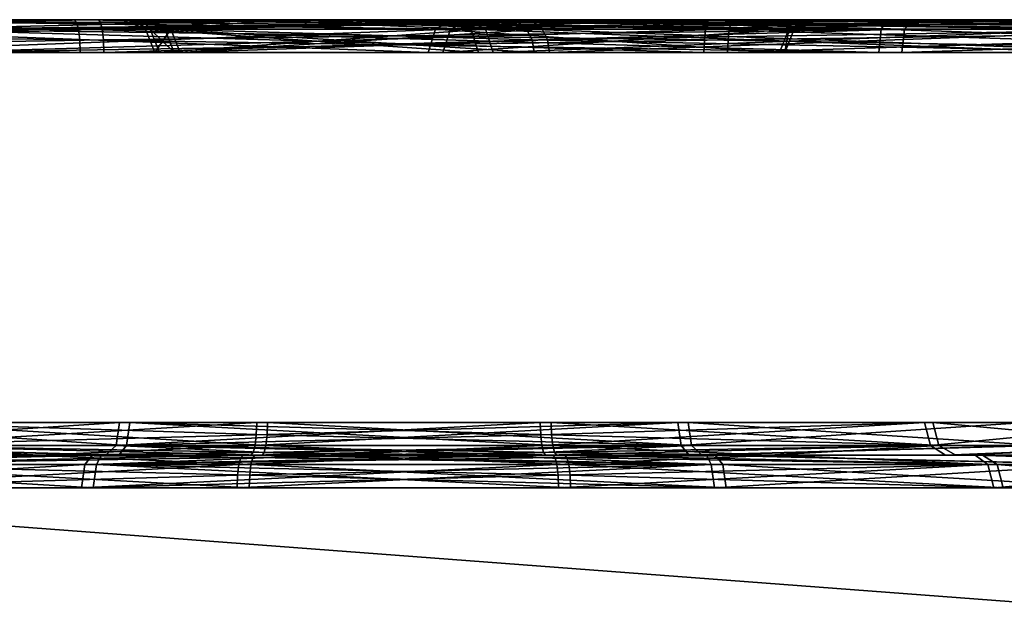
# Model space of a CAD drawing. Header units: millimetres. Extents: x -150 to 150, y -85 to 1149.
# Tile 267 of 656: x -82.092 to -81.187, y 1008.85 to 1009.4. Entities that reach past the tile are written whole.
import ezdxf

# ---------------------------------------------------------------- set-up
doc = ezdxf.new("R2010")
doc.units = ezdxf.units.MM
doc.header["$LTSCALE"] = 21.359881
for name, color, linetype in [('3273', 7, 'CONTINUOUS'), ('3274', 7, 'CONTINUOUS'), ('3275', 7, 'CONTINUOUS'), ('3276', 7, 'CONTINUOUS'), ('3314', 7, 'CONTINUOUS'), ('3315', 7, 'CONTINUOUS'), ('3316', 7, 'CONTINUOUS'), ('3317', 7, 'CONTINUOUS'), ('7890', 7, 'CONTINUOUS'), ('7891', 7, 'CONTINUOUS'), ('7892', 7, 'CONTINUOUS'), ('7893', 7, 'CONTINUOUS'), ('7894', 7, 'CONTINUOUS'), ('7895', 7, 'CONTINUOUS'), ('7896', 7, 'CONTINUOUS'), ('7897', 7, 'CONTINUOUS'), ('7906', 7, 'CONTINUOUS'), ('7907', 7, 'CONTINUOUS'), ('7908', 7, 'CONTINUOUS'), ('7909', 7, 'CONTINUOUS'), ('7931', 7, 'CONTINUOUS'), ('7932', 7, 'CONTINUOUS'), ('7933', 7, 'CONTINUOUS'), ('7934', 7, 'CONTINUOUS'), ('7935', 7, 'CONTINUOUS'), ('7936', 7, 'CONTINUOUS'), ('7937', 7, 'CONTINUOUS'), ('7938', 7, 'CONTINUOUS'), ('7947', 7, 'CONTINUOUS'), ('7948', 7, 'CONTINUOUS'), ('7949', 7, 'CONTINUOUS'), ('7950', 7, 'CONTINUOUS'), ('8769', 7, 'CONTINUOUS'), ('8770', 7, 'CONTINUOUS'), ('9023', 7, 'CONTINUOUS'), ('9025', 7, 'CONTINUOUS')]:
    doc.layers.add(name, color=color, linetype=linetype)

msp = doc.modelspace()

# ---------------------------------------------------------------- linework, layer by layer
at = {"layer": '3273', "linetype": 'CONTINUOUS'}
for points in [[(-81.97212, 1009.39121, 203.90491), (-81.664, 1009.39121, 203.23405), (-81.96352, 1009.37, 203.9067), (-81.97212, 1009.39121, 203.90491)], [(-81.95864, 1009.39121, 204.64301), (-81.97212, 1009.39121, 203.90491), (-81.95011, 1009.37, 204.6409), (-81.95864, 1009.39121, 204.64301)], [(-81.95011, 1009.37, 204.6409), (-81.97212, 1009.39121, 203.90491), (-81.96352, 1009.37, 203.9067), (-81.95011, 1009.37, 204.6409)], [(-81.96352, 1009.37, 203.9067), (-81.664, 1009.39121, 203.23405), (-81.65703, 1009.37, 203.2394), (-81.96352, 1009.37, 203.9067)], [(-81.62625, 1009.39121, 205.30218), (-81.95864, 1009.39121, 204.64301), (-81.62124, 1009.38148, 205.29803), (-81.62625, 1009.39121, 205.30218)], [(-81.62124, 1009.38148, 205.29803), (-81.95864, 1009.39121, 204.64301), (-81.61948, 1009.37, 205.29658), (-81.62124, 1009.38148, 205.29803)], [(-81.61948, 1009.37, 205.29658), (-81.95864, 1009.39121, 204.64301), (-81.95011, 1009.37, 204.6409), (-81.61948, 1009.37, 205.29658)], [(-81.664, 1009.39121, 203.23405), (-81.09533, 1009.39121, 202.76331), (-81.65703, 1009.37, 203.2394), (-81.664, 1009.39121, 203.23405)], [(-81.65703, 1009.37, 203.2394), (-81.09533, 1009.39121, 202.76331), (-81.09137, 1009.37, 202.77116), (-81.65703, 1009.37, 203.2394)]]:
    msp.add_3dface(points, dxfattribs=at)
at = {"layer": '3274', "linetype": 'CONTINUOUS'}
for points in [[(-81.68115, 1009.4, 203.22155), (-81.97212, 1009.39121, 203.90491), (-81.99267, 1009.4, 203.89954), (-81.68115, 1009.4, 203.22155)], [(-81.99267, 1009.4, 203.89954), (-81.97212, 1009.39121, 203.90491), (-81.97999, 1009.4, 204.64504), (-81.99267, 1009.4, 203.89954)], [(-81.97212, 1009.39121, 203.90491), (-81.95864, 1009.39121, 204.64301), (-81.97999, 1009.4, 204.64504), (-81.97212, 1009.39121, 203.90491)], [(-81.97999, 1009.4, 204.64504), (-81.95864, 1009.39121, 204.64301), (-81.84932, 1009.4, 204.99929), (-81.97999, 1009.4, 204.64504)], [(-81.664, 1009.39121, 203.23405), (-81.97212, 1009.39121, 203.90491), (-81.68115, 1009.4, 203.22155), (-81.664, 1009.39121, 203.23405)], [(-81.95864, 1009.39121, 204.64301), (-81.62625, 1009.39121, 205.30218), (-81.84932, 1009.4, 204.99929), (-81.95864, 1009.39121, 204.64301)], [(-81.84932, 1009.4, 204.99929), (-81.62625, 1009.39121, 205.30218), (-81.63375, 1009.39772, 205.30838), (-81.84932, 1009.4, 204.99929)], [(-81.64259, 1009.4, 205.3157), (-81.84932, 1009.4, 204.99929), (-81.63375, 1009.39772, 205.30838), (-81.64259, 1009.4, 205.3157)], [(-81.1062, 1009.4, 202.74504), (-81.664, 1009.39121, 203.23405), (-81.68115, 1009.4, 203.22155), (-81.1062, 1009.4, 202.74504)], [(-81.09533, 1009.39121, 202.76331), (-81.664, 1009.39121, 203.23405), (-81.1062, 1009.4, 202.74504), (-81.09533, 1009.39121, 202.76331)]]:
    msp.add_3dface(points, dxfattribs=at)
at = {"layer": '3275', "linetype": 'CONTINUOUS'}
for points in [[(-81.62625, 1009.39121, 205.30218), (-81.62124, 1009.38148, 205.29803), (-81.03711, 1009.37, 205.74386), (-81.62625, 1009.39121, 205.30218)], [(-81.04078, 1009.39121, 205.75185), (-81.62625, 1009.39121, 205.30218), (-81.03711, 1009.37, 205.74386), (-81.04078, 1009.39121, 205.75185)], [(-81.62124, 1009.38148, 205.29803), (-81.61948, 1009.37, 205.29658), (-81.03711, 1009.37, 205.74386), (-81.62124, 1009.38148, 205.29803)]]:
    msp.add_3dface(points, dxfattribs=at)
at = {"layer": '3276', "linetype": 'CONTINUOUS'}
for points in [[(-81.64259, 1009.4, 205.3157), (-81.63375, 1009.39772, 205.30838), (-81.04078, 1009.39121, 205.75185), (-81.64259, 1009.4, 205.3157)], [(-81.64259, 1009.4, 205.3157), (-81.04078, 1009.39121, 205.75185), (-81.04962, 1009.4, 205.77113), (-81.64259, 1009.4, 205.3157)], [(-81.63375, 1009.39772, 205.30838), (-81.62625, 1009.39121, 205.30218), (-81.04078, 1009.39121, 205.75185), (-81.63375, 1009.39772, 205.30838)]]:
    msp.add_3dface(points, dxfattribs=at)
at = {"layer": '3314', "linetype": 'CONTINUOUS'}
for points in [[(-81.97651, 1009.39121, 396.07337), (-81.95317, 1009.39121, 395.33551), (-81.96788, 1009.37, 396.07168), (-81.97651, 1009.39121, 396.07337)], [(-81.67739, 1009.39121, 396.74828), (-81.97651, 1009.39121, 396.07337), (-81.67035, 1009.37, 396.74302), (-81.67739, 1009.39121, 396.74828)], [(-81.67035, 1009.37, 396.74302), (-81.97651, 1009.39121, 396.07337), (-81.96788, 1009.37, 396.07168), (-81.67035, 1009.37, 396.74302)], [(-81.96788, 1009.37, 396.07168), (-81.95317, 1009.39121, 395.33551), (-81.94467, 1009.37, 395.33773), (-81.96788, 1009.37, 396.07168)], [(-81.95317, 1009.39121, 395.33551), (-81.612, 1009.39121, 394.68084), (-81.94467, 1009.37, 395.33773), (-81.95317, 1009.39121, 395.33551)], [(-81.612, 1009.39121, 394.68084), (-81.60705, 1009.38148, 394.68505), (-81.94467, 1009.37, 395.33773), (-81.612, 1009.39121, 394.68084)], [(-81.11505, 1009.39121, 397.22657), (-81.67739, 1009.39121, 396.74828), (-81.11099, 1009.37, 397.21878), (-81.11505, 1009.39121, 397.22657)], [(-81.11099, 1009.37, 397.21878), (-81.67739, 1009.39121, 396.74828), (-81.67035, 1009.37, 396.74302), (-81.11099, 1009.37, 397.21878)], [(-81.60705, 1009.38148, 394.68505), (-81.60531, 1009.37, 394.68653), (-81.94467, 1009.37, 395.33773), (-81.60705, 1009.38148, 394.68505)]]:
    msp.add_3dface(points, dxfattribs=at)
at = {"layer": '3315', "linetype": 'CONTINUOUS'}
for points in [[(-81.9737, 1009.4, 395.33015), (-81.97651, 1009.39121, 396.07337), (-81.99747, 1009.4, 396.07672), (-81.9737, 1009.4, 395.33015)], [(-81.99747, 1009.4, 396.07672), (-81.97651, 1009.39121, 396.07337), (-81.88407, 1009.4, 396.43694), (-81.99747, 1009.4, 396.07672)], [(-81.95317, 1009.39121, 395.33551), (-81.97651, 1009.39121, 396.07337), (-81.9737, 1009.4, 395.33015), (-81.95317, 1009.39121, 395.33551)], [(-81.97651, 1009.39121, 396.07337), (-81.67739, 1009.39121, 396.74828), (-81.88407, 1009.4, 396.43694), (-81.97651, 1009.39121, 396.07337)], [(-81.62816, 1009.4, 394.6671), (-81.95317, 1009.39121, 395.33551), (-81.9737, 1009.4, 395.33015), (-81.62816, 1009.4, 394.6671)], [(-81.95317, 1009.39121, 395.33551), (-81.62816, 1009.4, 394.6671), (-81.61942, 1009.39772, 394.67454), (-81.95317, 1009.39121, 395.33551)], [(-81.612, 1009.39121, 394.68084), (-81.95317, 1009.39121, 395.33551), (-81.61942, 1009.39772, 394.67454), (-81.612, 1009.39121, 394.68084)], [(-81.88407, 1009.4, 396.43694), (-81.67739, 1009.39121, 396.74828), (-81.6935, 1009.4, 396.76216), (-81.88407, 1009.4, 396.43694)], [(-81.67739, 1009.39121, 396.74828), (-81.11505, 1009.39121, 397.22657), (-81.6935, 1009.4, 396.76216), (-81.67739, 1009.39121, 396.74828)], [(-81.6935, 1009.4, 396.76216), (-81.11505, 1009.39121, 397.22657), (-81.12439, 1009.4, 397.24563), (-81.6935, 1009.4, 396.76216)]]:
    msp.add_3dface(points, dxfattribs=at)
at = {"layer": '3316', "linetype": 'CONTINUOUS'}
for points in [[(-81.60705, 1009.38148, 394.68505), (-81.612, 1009.39121, 394.68084), (-81.02057, 1009.39121, 394.23904), (-81.60705, 1009.38148, 394.68505)], [(-81.60531, 1009.37, 394.68653), (-81.60705, 1009.38148, 394.68505), (-81.02057, 1009.39121, 394.23904), (-81.60531, 1009.37, 394.68653)], [(-81.60531, 1009.37, 394.68653), (-81.02057, 1009.39121, 394.23904), (-81.01701, 1009.37, 394.24707), (-81.60531, 1009.37, 394.68653)]]:
    msp.add_3dface(points, dxfattribs=at)
at = {"layer": '3317', "linetype": 'CONTINUOUS'}
for points in [[(-81.61942, 1009.39772, 394.67454), (-81.62816, 1009.4, 394.6671), (-81.35245, 1009.4, 394.40856), (-81.61942, 1009.39772, 394.67454)], [(-81.612, 1009.39121, 394.68084), (-81.61942, 1009.39772, 394.67454), (-81.35245, 1009.4, 394.40856), (-81.612, 1009.39121, 394.68084)], [(-81.02057, 1009.39121, 394.23904), (-81.612, 1009.39121, 394.68084), (-81.35245, 1009.4, 394.40856), (-81.02057, 1009.39121, 394.23904)], [(-81.02627, 1009.4, 394.21836), (-81.02057, 1009.39121, 394.23904), (-81.35245, 1009.4, 394.40856), (-81.02627, 1009.4, 394.21836)]]:
    msp.add_3dface(points, dxfattribs=at)
at = {"layer": '7890', "linetype": 'CONTINUOUS'}
for points in [[(-82.02442, 1008.97, 284.78654), (-82.37982, 1008.99121, 285.04219), (-82.38652, 1008.97, 285.03649), (-82.02442, 1008.97, 284.78654)], [(-82.02147, 1008.99121, 284.79481), (-82.37982, 1008.99121, 285.04219), (-82.02442, 1008.97, 284.78654), (-82.02147, 1008.99121, 284.79481)], [(-81.89065, 1008.99121, 286.41464), (-81.89182, 1008.98148, 286.42104), (-82.28975, 1008.97, 286.23467), (-81.89065, 1008.99121, 286.41464)], [(-82.28406, 1008.99121, 286.22798), (-81.89065, 1008.99121, 286.41464), (-82.28975, 1008.97, 286.23467), (-82.28406, 1008.99121, 286.22798)], [(-81.58585, 1008.97, 284.75112), (-82.02147, 1008.99121, 284.79481), (-82.02442, 1008.97, 284.78654), (-81.58585, 1008.97, 284.75112)], [(-81.58744, 1008.99121, 284.75976), (-82.02147, 1008.99121, 284.79481), (-81.58626, 1008.98148, 284.75337), (-81.58744, 1008.99121, 284.75976)], [(-81.58626, 1008.98148, 284.75337), (-82.02147, 1008.99121, 284.79481), (-81.58585, 1008.97, 284.75112), (-81.58626, 1008.98148, 284.75337)], [(-81.89182, 1008.98148, 286.42104), (-81.89223, 1008.97, 286.42328), (-82.28975, 1008.97, 286.23467), (-81.89182, 1008.98148, 286.42104)]]:
    msp.add_3dface(points, dxfattribs=at)
at = {"layer": '7891', "linetype": 'CONTINUOUS'}
for points in [[(-82.37982, 1008.99121, 285.04219), (-82.02147, 1008.99121, 284.79481), (-82.01692, 1009, 284.81572), (-82.37982, 1008.99121, 285.04219)], [(-82.36479, 1009, 285.05726), (-82.37982, 1008.99121, 285.04219), (-82.01692, 1009, 284.81572), (-82.36479, 1009, 285.05726)], [(-81.88683, 1009, 286.39377), (-82.28406, 1008.99121, 286.22798), (-82.27057, 1009, 286.2116), (-81.88683, 1009, 286.39377)], [(-82.28406, 1008.99121, 286.22798), (-81.88683, 1009, 286.39377), (-81.8889, 1008.99772, 286.40507), (-82.28406, 1008.99121, 286.22798)], [(-81.89065, 1008.99121, 286.41464), (-82.28406, 1008.99121, 286.22798), (-81.8889, 1008.99772, 286.40507), (-81.89065, 1008.99121, 286.41464)], [(-82.02147, 1008.99121, 284.79481), (-81.58744, 1008.99121, 284.75976), (-81.80642, 1009, 284.76997), (-82.02147, 1008.99121, 284.79481)], [(-82.01692, 1009, 284.81572), (-82.02147, 1008.99121, 284.79481), (-81.80642, 1009, 284.76997), (-82.01692, 1009, 284.81572)], [(-81.80642, 1009, 284.76997), (-81.58744, 1008.99121, 284.75976), (-81.58919, 1008.99772, 284.76934), (-81.80642, 1009, 284.76997)], [(-81.59126, 1009, 284.78063), (-81.80642, 1009, 284.76997), (-81.58919, 1008.99772, 284.76934), (-81.59126, 1009, 284.78063)]]:
    msp.add_3dface(points, dxfattribs=at)
at = {"layer": '7892', "linetype": 'CONTINUOUS'}
for points in [[(-81.89223, 1008.97, 286.42328), (-81.89182, 1008.98148, 286.42104), (-81.45662, 1008.99121, 286.37959), (-81.89223, 1008.97, 286.42328)], [(-81.89223, 1008.97, 286.42328), (-81.45662, 1008.99121, 286.37959), (-81.45367, 1008.97, 286.38786), (-81.89223, 1008.97, 286.42328)], [(-81.89182, 1008.98148, 286.42104), (-81.89065, 1008.99121, 286.41464), (-81.45662, 1008.99121, 286.37959), (-81.89182, 1008.98148, 286.42104)], [(-81.58744, 1008.99121, 284.75976), (-81.58626, 1008.98148, 284.75337), (-81.18834, 1008.97, 284.93973), (-81.58744, 1008.99121, 284.75976)], [(-81.19403, 1008.99121, 284.94642), (-81.58744, 1008.99121, 284.75976), (-81.18834, 1008.97, 284.93973), (-81.19403, 1008.99121, 284.94642)], [(-81.45662, 1008.99121, 286.37959), (-81.09826, 1008.99121, 286.13222), (-81.45367, 1008.97, 286.38786), (-81.45662, 1008.99121, 286.37959)], [(-81.45367, 1008.97, 286.38786), (-81.09826, 1008.99121, 286.13222), (-81.09157, 1008.97, 286.13791), (-81.45367, 1008.97, 286.38786)], [(-80.94666, 1008.99121, 285.30478), (-81.19403, 1008.99121, 284.94642), (-80.93838, 1008.97, 285.30183), (-80.94666, 1008.99121, 285.30478)], [(-80.93838, 1008.97, 285.30183), (-81.19403, 1008.99121, 284.94642), (-81.18834, 1008.97, 284.93973), (-80.93838, 1008.97, 285.30183)], [(-81.58626, 1008.98148, 284.75337), (-81.58585, 1008.97, 284.75112), (-81.18834, 1008.97, 284.93973), (-81.58626, 1008.98148, 284.75337)]]:
    msp.add_3dface(points, dxfattribs=at)
at = {"layer": '7893', "linetype": 'CONTINUOUS'}
for points in [[(-81.89065, 1008.99121, 286.41464), (-81.8889, 1008.99772, 286.40507), (-81.67167, 1009, 286.40443), (-81.89065, 1008.99121, 286.41464)], [(-81.45662, 1008.99121, 286.37959), (-81.89065, 1008.99121, 286.41464), (-81.67167, 1009, 286.40443), (-81.45662, 1008.99121, 286.37959)], [(-81.8889, 1008.99772, 286.40507), (-81.88683, 1009, 286.39377), (-81.67167, 1009, 286.40443), (-81.8889, 1008.99772, 286.40507)], [(-81.46116, 1009, 286.35868), (-81.45662, 1008.99121, 286.37959), (-81.67167, 1009, 286.40443), (-81.46116, 1009, 286.35868)], [(-81.59126, 1009, 284.78063), (-81.58919, 1008.99772, 284.76934), (-81.19403, 1008.99121, 284.94642), (-81.59126, 1009, 284.78063)], [(-81.59126, 1009, 284.78063), (-81.19403, 1008.99121, 284.94642), (-81.20751, 1009, 284.9628), (-81.59126, 1009, 284.78063)], [(-81.58919, 1008.99772, 284.76934), (-81.58744, 1008.99121, 284.75976), (-81.19403, 1008.99121, 284.94642), (-81.58919, 1008.99772, 284.76934)], [(-81.09826, 1008.99121, 286.13222), (-81.45662, 1008.99121, 286.37959), (-81.46116, 1009, 286.35868), (-81.09826, 1008.99121, 286.13222)], [(-81.11329, 1009, 286.11714), (-81.09826, 1008.99121, 286.13222), (-81.46116, 1009, 286.35868), (-81.11329, 1009, 286.11714)], [(-81.19403, 1008.99121, 284.94642), (-80.94666, 1008.99121, 285.30478), (-81.20751, 1009, 284.9628), (-81.19403, 1008.99121, 284.94642)], [(-81.20751, 1009, 284.9628), (-80.94666, 1008.99121, 285.30478), (-80.9672, 1009, 285.31032), (-81.20751, 1009, 284.9628)]]:
    msp.add_3dface(points, dxfattribs=at)
at = {"layer": '7894', "linetype": 'CONTINUOUS'}
for points in [[(-82.31704, 1009.00879, 285.09559), (-81.99379, 1009.00879, 284.87246), (-82.31034, 1009.03, 285.10128), (-82.31704, 1009.00879, 285.09559)], [(-82.31034, 1009.03, 285.10128), (-81.99379, 1009.00879, 284.87246), (-81.99084, 1009.03, 284.88073), (-82.31034, 1009.03, 285.10128)], [(-81.87462, 1009.01852, 286.32717), (-82.23066, 1009.00879, 286.16519), (-81.87421, 1009.03, 286.32492), (-81.87462, 1009.01852, 286.32717)], [(-81.87421, 1009.03, 286.32492), (-82.23066, 1009.00879, 286.16519), (-82.22496, 1009.03, 286.1585), (-81.87421, 1009.03, 286.32492)], [(-81.99379, 1009.00879, 284.87246), (-81.60229, 1009.00879, 284.84084), (-81.99084, 1009.03, 284.88073), (-81.99379, 1009.00879, 284.87246)], [(-81.60346, 1009.01852, 284.84724), (-81.60388, 1009.03, 284.84948), (-81.99084, 1009.03, 284.88073), (-81.60346, 1009.01852, 284.84724)], [(-81.60229, 1009.00879, 284.84084), (-81.60346, 1009.01852, 284.84724), (-81.99084, 1009.03, 284.88073), (-81.60229, 1009.00879, 284.84084)], [(-81.8758, 1009.00879, 286.33356), (-82.23066, 1009.00879, 286.16519), (-81.87462, 1009.01852, 286.32717), (-81.8758, 1009.00879, 286.33356)]]:
    msp.add_3dface(points, dxfattribs=at)
at = {"layer": '7895', "linetype": 'CONTINUOUS'}
for points in [[(-82.00106, 1009, 284.85253), (-82.31704, 1009.00879, 285.09559), (-82.33229, 1009, 285.08078), (-82.00106, 1009, 284.85253)], [(-81.99379, 1009.00879, 284.87246), (-82.31704, 1009.00879, 285.09559), (-82.00106, 1009, 284.85253), (-81.99379, 1009.00879, 284.87246)], [(-82.24627, 1009, 286.17975), (-82.23066, 1009.00879, 286.16519), (-82.07436, 1009, 286.29145), (-82.24627, 1009, 286.17975)], [(-82.23066, 1009.00879, 286.16519), (-81.8758, 1009.00879, 286.33356), (-82.07436, 1009, 286.29145), (-82.23066, 1009.00879, 286.16519)], [(-82.07436, 1009, 286.29145), (-81.8758, 1009.00879, 286.33356), (-81.87755, 1009.00228, 286.34314), (-82.07436, 1009, 286.29145)], [(-81.59847, 1009, 284.81997), (-81.99379, 1009.00879, 284.87246), (-82.00106, 1009, 284.85253), (-81.59847, 1009, 284.81997)], [(-81.60229, 1009.00879, 284.84084), (-81.99379, 1009.00879, 284.87246), (-81.60054, 1009.00228, 284.83127), (-81.60229, 1009.00879, 284.84084)], [(-81.99379, 1009.00879, 284.87246), (-81.59847, 1009, 284.81997), (-81.60054, 1009.00228, 284.83127), (-81.99379, 1009.00879, 284.87246)], [(-81.87962, 1009, 286.35443), (-82.07436, 1009, 286.29145), (-81.87755, 1009.00228, 286.34314), (-81.87962, 1009, 286.35443)]]:
    msp.add_3dface(points, dxfattribs=at)
at = {"layer": '7896', "linetype": 'CONTINUOUS'}
for points in [[(-81.8758, 1009.00879, 286.33356), (-81.87462, 1009.01852, 286.32717), (-81.48724, 1009.03, 286.29367), (-81.8758, 1009.00879, 286.33356)], [(-81.48429, 1009.00879, 286.30195), (-81.8758, 1009.00879, 286.33356), (-81.48724, 1009.03, 286.29367), (-81.48429, 1009.00879, 286.30195)], [(-81.87462, 1009.01852, 286.32717), (-81.87421, 1009.03, 286.32492), (-81.48724, 1009.03, 286.29367), (-81.87462, 1009.01852, 286.32717)], [(-81.60388, 1009.03, 284.84948), (-81.60346, 1009.01852, 284.84724), (-81.24743, 1009.00879, 285.00921), (-81.60388, 1009.03, 284.84948)], [(-81.60388, 1009.03, 284.84948), (-81.24743, 1009.00879, 285.00921), (-81.25312, 1009.03, 285.0159), (-81.60388, 1009.03, 284.84948)], [(-81.16774, 1009.03, 286.07312), (-81.48429, 1009.00879, 286.30195), (-81.48724, 1009.03, 286.29367), (-81.16774, 1009.03, 286.07312)], [(-81.16105, 1009.00879, 286.07881), (-81.48429, 1009.00879, 286.30195), (-81.16774, 1009.03, 286.07312), (-81.16105, 1009.00879, 286.07881)], [(-81.24743, 1009.00879, 285.00921), (-81.0243, 1009.00879, 285.33245), (-81.25312, 1009.03, 285.0159), (-81.24743, 1009.00879, 285.00921)], [(-81.25312, 1009.03, 285.0159), (-81.0243, 1009.00879, 285.33245), (-81.03258, 1009.03, 285.3354), (-81.25312, 1009.03, 285.0159)], [(-81.60346, 1009.01852, 284.84724), (-81.60229, 1009.00879, 284.84084), (-81.24743, 1009.00879, 285.00921), (-81.60346, 1009.01852, 284.84724)]]:
    msp.add_3dface(points, dxfattribs=at)
at = {"layer": '7897', "linetype": 'CONTINUOUS'}
for points in [[(-81.87962, 1009, 286.35443), (-81.87755, 1009.00228, 286.34314), (-81.48429, 1009.00879, 286.30195), (-81.87962, 1009, 286.35443)], [(-81.87962, 1009, 286.35443), (-81.48429, 1009.00879, 286.30195), (-81.47702, 1009, 286.32187), (-81.87962, 1009, 286.35443)], [(-81.87755, 1009.00228, 286.34314), (-81.8758, 1009.00879, 286.33356), (-81.48429, 1009.00879, 286.30195), (-81.87755, 1009.00228, 286.34314)], [(-81.60229, 1009.00879, 284.84084), (-81.60054, 1009.00228, 284.83127), (-81.40373, 1009, 284.88295), (-81.60229, 1009.00879, 284.84084)], [(-81.24743, 1009.00879, 285.00921), (-81.60229, 1009.00879, 284.84084), (-81.40373, 1009, 284.88295), (-81.24743, 1009.00879, 285.00921)], [(-81.48429, 1009.00879, 286.30195), (-81.16105, 1009.00879, 286.07881), (-81.47702, 1009, 286.32187), (-81.48429, 1009.00879, 286.30195)], [(-81.47702, 1009, 286.32187), (-81.16105, 1009.00879, 286.07881), (-81.1458, 1009, 286.09362), (-81.47702, 1009, 286.32187)], [(-81.23181, 1009, 284.99465), (-81.24743, 1009.00879, 285.00921), (-81.40373, 1009, 284.88295), (-81.23181, 1009, 284.99465)], [(-81.0243, 1009.00879, 285.33245), (-81.24743, 1009.00879, 285.00921), (-81.23181, 1009, 284.99465), (-81.0243, 1009.00879, 285.33245)], [(-81.00362, 1009, 285.32728), (-81.0243, 1009.00879, 285.33245), (-81.23181, 1009, 284.99465), (-81.00362, 1009, 285.32728)], [(-81.60054, 1009.00228, 284.83127), (-81.59847, 1009, 284.81997), (-81.40373, 1009, 284.88295), (-81.60054, 1009.00228, 284.83127)]]:
    msp.add_3dface(points, dxfattribs=at)
at = {"layer": '7906', "linetype": 'CONTINUOUS'}
for points in [[(-82.038, 1009.39121, 287.21883), (-82.71633, 1009.39121, 286.92753), (-82.03683, 1009.38148, 287.21243), (-82.038, 1009.39121, 287.21883)], [(-82.03683, 1009.38148, 287.21243), (-82.71633, 1009.39121, 286.92753), (-82.03641, 1009.37, 287.21018), (-82.03683, 1009.38148, 287.21243)], [(-82.03641, 1009.37, 287.21018), (-82.71633, 1009.39121, 286.92753), (-82.71115, 1009.37, 286.92043), (-82.03641, 1009.37, 287.21018)], [(-82.17763, 1009.39121, 283.98745), (-81.44009, 1009.39121, 283.95558), (-82.17531, 1009.37, 283.99592), (-82.17763, 1009.39121, 283.98745)], [(-81.44009, 1009.39121, 283.95558), (-81.44126, 1009.38148, 283.96197), (-82.17531, 1009.37, 283.99592), (-81.44009, 1009.39121, 283.95558)], [(-81.44126, 1009.38148, 283.96197), (-81.44167, 1009.37, 283.96422), (-82.17531, 1009.37, 283.99592), (-81.44126, 1009.38148, 283.96197)]]:
    msp.add_3dface(points, dxfattribs=at)
at = {"layer": '7907', "linetype": 'CONTINUOUS'}
for points in [[(-82.71633, 1009.39121, 286.92753), (-82.038, 1009.39121, 287.21883), (-82.40357, 1009.4, 287.13019), (-82.71633, 1009.39121, 286.92753)], [(-82.40357, 1009.4, 287.13019), (-82.038, 1009.39121, 287.21883), (-82.03975, 1009.39772, 287.2284), (-82.40357, 1009.4, 287.13019)], [(-82.04182, 1009.4, 287.23969), (-82.40357, 1009.4, 287.13019), (-82.03975, 1009.39772, 287.2284), (-82.04182, 1009.4, 287.23969)], [(-81.43627, 1009.4, 283.93471), (-82.17763, 1009.39121, 283.98745), (-82.18325, 1009.4, 283.96699), (-81.43627, 1009.4, 283.93471)], [(-82.17763, 1009.39121, 283.98745), (-81.43627, 1009.4, 283.93471), (-81.43834, 1009.39772, 283.946), (-82.17763, 1009.39121, 283.98745)], [(-81.44009, 1009.39121, 283.95558), (-82.17763, 1009.39121, 283.98745), (-81.43834, 1009.39772, 283.946), (-81.44009, 1009.39121, 283.95558)]]:
    msp.add_3dface(points, dxfattribs=at)
at = {"layer": '7908', "linetype": 'CONTINUOUS'}
for points in [[(-82.038, 1009.39121, 287.21883), (-82.03683, 1009.38148, 287.21243), (-81.30278, 1009.37, 287.17848), (-82.038, 1009.39121, 287.21883)], [(-81.30046, 1009.39121, 287.18696), (-82.038, 1009.39121, 287.21883), (-81.30278, 1009.37, 287.17848), (-81.30046, 1009.39121, 287.18696)], [(-81.44167, 1009.37, 283.96422), (-81.44126, 1009.38148, 283.96197), (-80.76176, 1009.39121, 284.24687), (-81.44167, 1009.37, 283.96422)], [(-81.44167, 1009.37, 283.96422), (-80.76176, 1009.39121, 284.24687), (-80.76694, 1009.37, 284.25397), (-81.44167, 1009.37, 283.96422)], [(-81.44126, 1009.38148, 283.96197), (-81.44009, 1009.39121, 283.95558), (-80.76176, 1009.39121, 284.24687), (-81.44126, 1009.38148, 283.96197)], [(-80.65555, 1009.37, 286.83161), (-81.30046, 1009.39121, 287.18696), (-81.30278, 1009.37, 287.17848), (-80.65555, 1009.37, 286.83161)], [(-80.64978, 1009.39121, 286.83823), (-81.30046, 1009.39121, 287.18696), (-80.65555, 1009.37, 286.83161), (-80.64978, 1009.39121, 286.83823)], [(-82.03683, 1009.38148, 287.21243), (-82.03641, 1009.37, 287.21018), (-81.30278, 1009.37, 287.17848), (-82.03683, 1009.38148, 287.21243)]]:
    msp.add_3dface(points, dxfattribs=at)
at = {"layer": '7909', "linetype": 'CONTINUOUS'}
for points in [[(-82.04182, 1009.4, 287.23969), (-82.03975, 1009.39772, 287.2284), (-81.30046, 1009.39121, 287.18696), (-82.04182, 1009.4, 287.23969)], [(-82.04182, 1009.4, 287.23969), (-81.30046, 1009.39121, 287.18696), (-81.29483, 1009.4, 287.20741), (-82.04182, 1009.4, 287.23969)], [(-82.03975, 1009.39772, 287.2284), (-82.038, 1009.39121, 287.21883), (-81.30046, 1009.39121, 287.18696), (-82.03975, 1009.39772, 287.2284)], [(-81.44009, 1009.39121, 283.95558), (-81.43834, 1009.39772, 283.946), (-81.07452, 1009.4, 284.04422), (-81.44009, 1009.39121, 283.95558)], [(-80.76176, 1009.39121, 284.24687), (-81.44009, 1009.39121, 283.95558), (-81.07452, 1009.4, 284.04422), (-80.76176, 1009.39121, 284.24687)], [(-81.43834, 1009.39772, 283.946), (-81.43627, 1009.4, 283.93471), (-81.07452, 1009.4, 284.04422), (-81.43834, 1009.39772, 283.946)], [(-81.30046, 1009.39121, 287.18696), (-80.64978, 1009.39121, 286.83823), (-81.29483, 1009.4, 287.20741), (-81.30046, 1009.39121, 287.18696)], [(-81.29483, 1009.4, 287.20741), (-80.64978, 1009.39121, 286.83823), (-80.6364, 1009.4, 286.85471), (-81.29483, 1009.4, 287.20741)]]:
    msp.add_3dface(points, dxfattribs=at)
at = {"layer": '7931', "linetype": 'CONTINUOUS'}
for points in [[(-82.38705, 1008.99121, 314.9492), (-82.03203, 1008.99121, 315.20134), (-82.39382, 1008.97, 314.95481), (-82.38705, 1008.99121, 314.9492)], [(-82.39382, 1008.97, 314.95481), (-82.03203, 1008.99121, 315.20134), (-82.03509, 1008.97, 315.20958), (-82.39382, 1008.97, 314.95481)], [(-81.88105, 1008.97, 313.57474), (-82.27545, 1008.99121, 313.76479), (-82.28105, 1008.97, 313.75802), (-81.88105, 1008.97, 313.57474)], [(-81.87958, 1008.99121, 313.58341), (-82.27545, 1008.99121, 313.76479), (-81.88067, 1008.98148, 313.577), (-81.87958, 1008.99121, 313.58341)], [(-81.88067, 1008.98148, 313.577), (-82.27545, 1008.99121, 313.76479), (-81.88105, 1008.97, 313.57474), (-81.88067, 1008.98148, 313.577)], [(-81.59851, 1008.99121, 315.24219), (-81.59742, 1008.98148, 315.2486), (-82.03509, 1008.97, 315.20958), (-81.59851, 1008.99121, 315.24219)], [(-82.03203, 1008.99121, 315.20134), (-81.59851, 1008.99121, 315.24219), (-82.03509, 1008.97, 315.20958), (-82.03203, 1008.99121, 315.20134)], [(-81.59742, 1008.98148, 315.2486), (-81.59704, 1008.97, 315.25085), (-82.03509, 1008.97, 315.20958), (-81.59742, 1008.98148, 315.2486)]]:
    msp.add_3dface(points, dxfattribs=at)
at = {"layer": '7932', "linetype": 'CONTINUOUS'}
for points in [[(-82.03203, 1008.99121, 315.20134), (-82.38705, 1008.99121, 314.9492), (-82.02496, 1009, 315.18134), (-82.03203, 1008.99121, 315.20134)], [(-82.02496, 1009, 315.18134), (-82.38705, 1008.99121, 314.9492), (-82.36963, 1009, 314.93697), (-82.02496, 1009, 315.18134)], [(-82.27545, 1008.99121, 313.76479), (-81.87958, 1008.99121, 313.58341), (-82.08186, 1009, 313.6679), (-82.27545, 1008.99121, 313.76479)], [(-82.26403, 1009, 313.78288), (-82.27545, 1008.99121, 313.76479), (-82.08186, 1009, 313.6679), (-82.26403, 1009, 313.78288)], [(-82.08186, 1009, 313.6679), (-81.87958, 1008.99121, 313.58341), (-81.87795, 1008.99772, 313.593), (-82.08186, 1009, 313.6679)], [(-81.87604, 1009, 313.60432), (-82.08186, 1009, 313.6679), (-81.87795, 1008.99772, 313.593), (-81.87604, 1009, 313.60432)], [(-81.60205, 1009, 315.22127), (-82.03203, 1008.99121, 315.20134), (-82.02496, 1009, 315.18134), (-81.60205, 1009, 315.22127)], [(-82.03203, 1008.99121, 315.20134), (-81.60205, 1009, 315.22127), (-81.60013, 1008.99772, 315.23259), (-82.03203, 1008.99121, 315.20134)], [(-81.59851, 1008.99121, 315.24219), (-82.03203, 1008.99121, 315.20134), (-81.60013, 1008.99772, 315.23259), (-81.59851, 1008.99121, 315.24219)]]:
    msp.add_3dface(points, dxfattribs=at)
at = {"layer": '7933', "linetype": 'CONTINUOUS'}
for points in [[(-81.87958, 1008.99121, 313.58341), (-81.88067, 1008.98148, 313.577), (-81.443, 1008.97, 313.61602), (-81.87958, 1008.99121, 313.58341)], [(-81.44606, 1008.99121, 313.62426), (-81.87958, 1008.99121, 313.58341), (-81.443, 1008.97, 313.61602), (-81.44606, 1008.99121, 313.62426)], [(-81.59742, 1008.98148, 315.2486), (-81.59851, 1008.99121, 315.24219), (-81.20264, 1008.99121, 315.0608), (-81.59742, 1008.98148, 315.2486)], [(-81.59704, 1008.97, 315.25085), (-81.59742, 1008.98148, 315.2486), (-81.20264, 1008.99121, 315.0608), (-81.59704, 1008.97, 315.25085)], [(-81.59704, 1008.97, 315.25085), (-81.20264, 1008.99121, 315.0608), (-81.19704, 1008.97, 315.06757), (-81.59704, 1008.97, 315.25085)], [(-81.09104, 1008.99121, 313.8764), (-81.44606, 1008.99121, 313.62426), (-81.08427, 1008.97, 313.87079), (-81.09104, 1008.99121, 313.8764)], [(-81.08427, 1008.97, 313.87079), (-81.44606, 1008.99121, 313.62426), (-81.443, 1008.97, 313.61602), (-81.08427, 1008.97, 313.87079)], [(-81.20264, 1008.99121, 315.0608), (-80.9505, 1008.99121, 314.70579), (-81.19704, 1008.97, 315.06757), (-81.20264, 1008.99121, 315.0608)], [(-81.19704, 1008.97, 315.06757), (-80.9505, 1008.99121, 314.70579), (-80.94227, 1008.97, 314.70885), (-81.19704, 1008.97, 315.06757)], [(-81.88067, 1008.98148, 313.577), (-81.88105, 1008.97, 313.57474), (-81.443, 1008.97, 313.61602), (-81.88067, 1008.98148, 313.577)]]:
    msp.add_3dface(points, dxfattribs=at)
at = {"layer": '7934', "linetype": 'CONTINUOUS'}
for points in [[(-81.87795, 1008.99772, 313.593), (-81.87958, 1008.99121, 313.58341), (-81.44606, 1008.99121, 313.62426), (-81.87795, 1008.99772, 313.593)], [(-81.87604, 1009, 313.60432), (-81.87795, 1008.99772, 313.593), (-81.44606, 1008.99121, 313.62426), (-81.87604, 1009, 313.60432)], [(-81.87604, 1009, 313.60432), (-81.44606, 1008.99121, 313.62426), (-81.45313, 1009, 313.64426), (-81.87604, 1009, 313.60432)], [(-81.60013, 1008.99772, 315.23259), (-81.60205, 1009, 315.22127), (-81.39623, 1009, 315.1577), (-81.60013, 1008.99772, 315.23259)], [(-81.59851, 1008.99121, 315.24219), (-81.60013, 1008.99772, 315.23259), (-81.39623, 1009, 315.1577), (-81.59851, 1008.99121, 315.24219)], [(-81.20264, 1008.99121, 315.0608), (-81.59851, 1008.99121, 315.24219), (-81.39623, 1009, 315.1577), (-81.20264, 1008.99121, 315.0608)], [(-81.44606, 1008.99121, 313.62426), (-81.09104, 1008.99121, 313.8764), (-81.45313, 1009, 313.64426), (-81.44606, 1008.99121, 313.62426)], [(-81.45313, 1009, 313.64426), (-81.09104, 1008.99121, 313.8764), (-81.10845, 1009, 313.88863), (-81.45313, 1009, 313.64426)], [(-81.21406, 1009, 315.04271), (-81.20264, 1008.99121, 315.0608), (-81.39623, 1009, 315.1577), (-81.21406, 1009, 315.04271)], [(-80.9505, 1008.99121, 314.70579), (-81.20264, 1008.99121, 315.0608), (-81.21406, 1009, 315.04271), (-80.9505, 1008.99121, 314.70579)], [(-80.96978, 1009, 314.69676), (-80.9505, 1008.99121, 314.70579), (-81.21406, 1009, 315.04271), (-80.96978, 1009, 314.69676)]]:
    msp.add_3dface(points, dxfattribs=at)
at = {"layer": '7935', "linetype": 'CONTINUOUS'}
for points in [[(-82.00332, 1009.00879, 315.12408), (-82.32355, 1009.00879, 314.89664), (-82.00026, 1009.03, 315.11584), (-82.00332, 1009.00879, 315.12408)], [(-82.00026, 1009.03, 315.11584), (-82.32355, 1009.00879, 314.89664), (-82.31679, 1009.03, 314.89104), (-82.00026, 1009.03, 315.11584)], [(-82.22289, 1009.00879, 313.82829), (-81.86581, 1009.00879, 313.66468), (-82.21728, 1009.03, 313.83506), (-82.22289, 1009.00879, 313.82829)], [(-81.86472, 1009.01852, 313.67109), (-81.86434, 1009.03, 313.67334), (-82.21728, 1009.03, 313.83506), (-81.86472, 1009.01852, 313.67109)], [(-81.86581, 1009.00879, 313.66468), (-81.86472, 1009.01852, 313.67109), (-82.21728, 1009.03, 313.83506), (-81.86581, 1009.00879, 313.66468)], [(-81.61336, 1009.01852, 315.15451), (-82.00332, 1009.00879, 315.12408), (-81.61375, 1009.03, 315.15226), (-81.61336, 1009.01852, 315.15451)], [(-81.61375, 1009.03, 315.15226), (-82.00332, 1009.00879, 315.12408), (-82.00026, 1009.03, 315.11584), (-81.61375, 1009.03, 315.15226)], [(-81.61228, 1009.00879, 315.16092), (-82.00332, 1009.00879, 315.12408), (-81.61336, 1009.01852, 315.15451), (-81.61228, 1009.00879, 315.16092)]]:
    msp.add_3dface(points, dxfattribs=at)
at = {"layer": '7936', "linetype": 'CONTINUOUS'}
for points in [[(-82.34122, 1009, 314.90857), (-82.32355, 1009.00879, 314.89664), (-82.01302, 1009, 315.1431), (-82.34122, 1009, 314.90857)], [(-82.32355, 1009.00879, 314.89664), (-82.00332, 1009.00879, 315.12408), (-82.01302, 1009, 315.1431), (-82.32355, 1009.00879, 314.89664)], [(-81.86935, 1009, 313.64376), (-82.22289, 1009.00879, 313.82829), (-82.23654, 1009, 313.81205), (-81.86935, 1009, 313.64376)], [(-81.86581, 1009.00879, 313.66468), (-82.22289, 1009.00879, 313.82829), (-81.86744, 1009.00228, 313.65508), (-81.86581, 1009.00879, 313.66468)], [(-82.22289, 1009.00879, 313.82829), (-81.86935, 1009, 313.64376), (-81.86744, 1009.00228, 313.65508), (-82.22289, 1009.00879, 313.82829)], [(-82.01302, 1009, 315.1431), (-82.00332, 1009.00879, 315.12408), (-81.81327, 1009, 315.18926), (-82.01302, 1009, 315.1431)], [(-82.00332, 1009.00879, 315.12408), (-81.61228, 1009.00879, 315.16092), (-81.81327, 1009, 315.18926), (-82.00332, 1009.00879, 315.12408)], [(-81.81327, 1009, 315.18926), (-81.61228, 1009.00879, 315.16092), (-81.61065, 1009.00228, 315.17052), (-81.81327, 1009, 315.18926)], [(-81.60873, 1009, 315.18184), (-81.81327, 1009, 315.18926), (-81.61065, 1009.00228, 315.17052), (-81.60873, 1009, 315.18184)]]:
    msp.add_3dface(points, dxfattribs=at)
at = {"layer": '7937', "linetype": 'CONTINUOUS'}
for points in [[(-81.86434, 1009.03, 313.67334), (-81.86472, 1009.01852, 313.67109), (-81.47476, 1009.00879, 313.70152), (-81.86434, 1009.03, 313.67334)], [(-81.86434, 1009.03, 313.67334), (-81.47476, 1009.00879, 313.70152), (-81.47783, 1009.03, 313.70976), (-81.86434, 1009.03, 313.67334)], [(-81.61336, 1009.01852, 315.15451), (-81.61375, 1009.03, 315.15226), (-81.2608, 1009.03, 314.99054), (-81.61336, 1009.01852, 315.15451)], [(-81.61228, 1009.00879, 315.16092), (-81.61336, 1009.01852, 315.15451), (-81.2608, 1009.03, 314.99054), (-81.61228, 1009.00879, 315.16092)], [(-81.2552, 1009.00879, 314.99731), (-81.61228, 1009.00879, 315.16092), (-81.2608, 1009.03, 314.99054), (-81.2552, 1009.00879, 314.99731)], [(-81.47476, 1009.00879, 313.70152), (-81.15453, 1009.00879, 313.92895), (-81.47783, 1009.03, 313.70976), (-81.47476, 1009.00879, 313.70152)], [(-81.47783, 1009.03, 313.70976), (-81.15453, 1009.00879, 313.92895), (-81.1613, 1009.03, 313.93456), (-81.47783, 1009.03, 313.70976)], [(-81.036, 1009.03, 314.67402), (-81.2552, 1009.00879, 314.99731), (-81.2608, 1009.03, 314.99054), (-81.036, 1009.03, 314.67402)], [(-81.02777, 1009.00879, 314.67708), (-81.2552, 1009.00879, 314.99731), (-81.036, 1009.03, 314.67402), (-81.02777, 1009.00879, 314.67708)], [(-81.86472, 1009.01852, 313.67109), (-81.86581, 1009.00879, 313.66468), (-81.47476, 1009.00879, 313.70152), (-81.86472, 1009.01852, 313.67109)]]:
    msp.add_3dface(points, dxfattribs=at)
at = {"layer": '7938', "linetype": 'CONTINUOUS'}
for points in [[(-81.86581, 1009.00879, 313.66468), (-81.86744, 1009.00228, 313.65508), (-81.66482, 1009, 313.63634), (-81.86581, 1009.00879, 313.66468)], [(-81.47476, 1009.00879, 313.70152), (-81.86581, 1009.00879, 313.66468), (-81.66482, 1009, 313.63634), (-81.47476, 1009.00879, 313.70152)], [(-81.46507, 1009, 313.6825), (-81.47476, 1009.00879, 313.70152), (-81.66482, 1009, 313.63634), (-81.46507, 1009, 313.6825)], [(-81.61065, 1009.00228, 315.17052), (-81.61228, 1009.00879, 315.16092), (-81.2552, 1009.00879, 314.99731), (-81.61065, 1009.00228, 315.17052)], [(-81.60873, 1009, 315.18184), (-81.61065, 1009.00228, 315.17052), (-81.2552, 1009.00879, 314.99731), (-81.60873, 1009, 315.18184)], [(-81.60873, 1009, 315.18184), (-81.2552, 1009.00879, 314.99731), (-81.24155, 1009, 315.01355), (-81.60873, 1009, 315.18184)], [(-81.15453, 1009.00879, 313.92895), (-81.47476, 1009.00879, 313.70152), (-81.46507, 1009, 313.6825), (-81.15453, 1009.00879, 313.92895)], [(-81.13687, 1009, 313.91703), (-81.15453, 1009.00879, 313.92895), (-81.46507, 1009, 313.6825), (-81.13687, 1009, 313.91703)], [(-81.2552, 1009.00879, 314.99731), (-81.02777, 1009.00879, 314.67708), (-81.24155, 1009, 315.01355), (-81.2552, 1009.00879, 314.99731)], [(-81.24155, 1009, 315.01355), (-81.02777, 1009.00879, 314.67708), (-81.00837, 1009, 314.68578), (-81.24155, 1009, 315.01355)], [(-81.86744, 1009.00228, 313.65508), (-81.86935, 1009, 313.64376), (-81.66482, 1009, 313.63634), (-81.86744, 1009.00228, 313.65508)]]:
    msp.add_3dface(points, dxfattribs=at)
at = {"layer": '7947', "linetype": 'CONTINUOUS'}
for points in [[(-82.69833, 1009.39121, 313.05953), (-82.01617, 1009.39121, 312.77732), (-82.69325, 1009.37, 313.0667), (-82.69833, 1009.39121, 313.05953)], [(-82.01617, 1009.39121, 312.77732), (-82.01508, 1009.38148, 312.78374), (-82.69325, 1009.37, 313.0667), (-82.01617, 1009.39121, 312.77732)], [(-81.46192, 1009.39121, 316.04827), (-82.19897, 1009.39121, 316.00655), (-81.46301, 1009.38148, 316.04186), (-81.46192, 1009.39121, 316.04827)], [(-81.46301, 1009.38148, 316.04186), (-82.19897, 1009.39121, 316.00655), (-81.46339, 1009.37, 316.03961), (-81.46301, 1009.38148, 316.04186)], [(-81.46339, 1009.37, 316.03961), (-82.19897, 1009.39121, 316.00655), (-82.19653, 1009.37, 315.99811), (-81.46339, 1009.37, 316.03961)], [(-82.01508, 1009.38148, 312.78374), (-82.0147, 1009.37, 312.78599), (-82.69325, 1009.37, 313.0667), (-82.01508, 1009.38148, 312.78374)]]:
    msp.add_3dface(points, dxfattribs=at)
at = {"layer": '7948', "linetype": 'CONTINUOUS'}
for points in [[(-82.01971, 1009.4, 312.75641), (-82.69833, 1009.39121, 313.05953), (-82.71061, 1009.4, 313.04223), (-82.01971, 1009.4, 312.75641)], [(-82.69833, 1009.39121, 313.05953), (-82.01971, 1009.4, 312.75641), (-82.01779, 1009.39772, 312.76773), (-82.69833, 1009.39121, 313.05953)], [(-82.01617, 1009.39121, 312.77732), (-82.69833, 1009.39121, 313.05953), (-82.01779, 1009.39772, 312.76773), (-82.01617, 1009.39121, 312.77732)], [(-82.20789, 1009.4, 316.02605), (-82.19897, 1009.39121, 316.00655), (-81.83576, 1009.4, 316.09001), (-82.20789, 1009.4, 316.02605)], [(-82.19897, 1009.39121, 316.00655), (-81.46192, 1009.39121, 316.04827), (-81.83576, 1009.4, 316.09001), (-82.19897, 1009.39121, 316.00655)], [(-81.83576, 1009.4, 316.09001), (-81.46192, 1009.39121, 316.04827), (-81.46029, 1009.39772, 316.05787), (-81.83576, 1009.4, 316.09001)], [(-81.45838, 1009.4, 316.06919), (-81.83576, 1009.4, 316.09001), (-81.46029, 1009.39772, 316.05787), (-81.45838, 1009.4, 316.06919)]]:
    msp.add_3dface(points, dxfattribs=at)
at = {"layer": '7949', "linetype": 'CONTINUOUS'}
for points in [[(-82.01508, 1009.38148, 312.78374), (-82.01617, 1009.39121, 312.77732), (-81.27912, 1009.39121, 312.81905), (-82.01508, 1009.38148, 312.78374)], [(-82.0147, 1009.37, 312.78599), (-82.01508, 1009.38148, 312.78374), (-81.27912, 1009.39121, 312.81905), (-82.0147, 1009.37, 312.78599)], [(-82.0147, 1009.37, 312.78599), (-81.27912, 1009.39121, 312.81905), (-81.28155, 1009.37, 312.82749), (-82.0147, 1009.37, 312.78599)], [(-81.46192, 1009.39121, 316.04827), (-81.46301, 1009.38148, 316.04186), (-80.78484, 1009.37, 315.7589), (-81.46192, 1009.39121, 316.04827)], [(-80.77976, 1009.39121, 315.76607), (-81.46192, 1009.39121, 316.04827), (-80.78484, 1009.37, 315.7589), (-80.77976, 1009.39121, 315.76607)], [(-81.27912, 1009.39121, 312.81905), (-80.63316, 1009.39121, 313.17643), (-81.28155, 1009.37, 312.82749), (-81.27912, 1009.39121, 312.81905)], [(-81.28155, 1009.37, 312.82749), (-80.63316, 1009.39121, 313.17643), (-80.63902, 1009.37, 313.18298), (-81.28155, 1009.37, 312.82749)], [(-81.46301, 1009.38148, 316.04186), (-81.46339, 1009.37, 316.03961), (-80.78484, 1009.37, 315.7589), (-81.46301, 1009.38148, 316.04186)]]:
    msp.add_3dface(points, dxfattribs=at)
at = {"layer": '7950', "linetype": 'CONTINUOUS'}
for points in [[(-82.01779, 1009.39772, 312.76773), (-82.01971, 1009.4, 312.75641), (-81.64232, 1009.4, 312.73559), (-82.01779, 1009.39772, 312.76773)], [(-82.01617, 1009.39121, 312.77732), (-82.01779, 1009.39772, 312.76773), (-81.64232, 1009.4, 312.73559), (-82.01617, 1009.39121, 312.77732)], [(-81.27912, 1009.39121, 312.81905), (-82.01617, 1009.39121, 312.77732), (-81.64232, 1009.4, 312.73559), (-81.27912, 1009.39121, 312.81905)], [(-81.2702, 1009.4, 312.79955), (-81.27912, 1009.39121, 312.81905), (-81.64232, 1009.4, 312.73559), (-81.2702, 1009.4, 312.79955)], [(-81.46029, 1009.39772, 316.05787), (-81.46192, 1009.39121, 316.04827), (-80.77976, 1009.39121, 315.76607), (-81.46029, 1009.39772, 316.05787)], [(-81.45838, 1009.4, 316.06919), (-81.46029, 1009.39772, 316.05787), (-80.77976, 1009.39121, 315.76607), (-81.45838, 1009.4, 316.06919)], [(-81.45838, 1009.4, 316.06919), (-80.77976, 1009.39121, 315.76607), (-80.76748, 1009.4, 315.78337), (-81.45838, 1009.4, 316.06919)], [(-80.63316, 1009.39121, 313.17643), (-81.27912, 1009.39121, 312.81905), (-81.2702, 1009.4, 312.79955), (-80.63316, 1009.39121, 313.17643)], [(-80.61824, 1009.4, 313.16132), (-80.63316, 1009.39121, 313.17643), (-81.2702, 1009.4, 312.79955), (-80.61824, 1009.4, 313.16132)]]:
    msp.add_3dface(points, dxfattribs=at)
at = {"layer": '8769', "linetype": 'CONTINUOUS'}
for points in [[(-81.71688, 1009.37, 301.03735), (-82.29028, 1009.39121, 301.49929), (-82.29404, 1009.37, 301.49135), (-81.71688, 1009.37, 301.03735)], [(-81.71005, 1009.39121, 301.04288), (-82.29028, 1009.39121, 301.49929), (-81.71688, 1009.37, 301.03735), (-81.71005, 1009.39121, 301.04288)], [(-82.27031, 1009.39121, 298.51033), (-81.69623, 1009.39121, 298.97445), (-82.27417, 1009.37, 298.51822), (-82.27031, 1009.39121, 298.51033)], [(-82.27417, 1009.37, 298.51822), (-81.69623, 1009.39121, 298.97445), (-81.70313, 1009.37, 298.97988), (-82.27417, 1009.37, 298.51822)], [(-81.39386, 1009.37, 300.3779), (-81.71005, 1009.39121, 301.04288), (-81.71688, 1009.37, 301.03735), (-81.39386, 1009.37, 300.3779)], [(-81.3853, 1009.39121, 300.37991), (-81.71005, 1009.39121, 301.04288), (-81.39386, 1009.37, 300.3779), (-81.3853, 1009.39121, 300.37991)], [(-81.69623, 1009.39121, 298.97445), (-81.38037, 1009.39121, 299.6417), (-81.70313, 1009.37, 298.97988), (-81.69623, 1009.39121, 298.97445)], [(-81.70313, 1009.37, 298.97988), (-81.38037, 1009.39121, 299.6417), (-81.38895, 1009.37, 299.6436), (-81.70313, 1009.37, 298.97988)], [(-81.38895, 1009.37, 299.6436), (-81.3853, 1009.39121, 300.37991), (-81.39386, 1009.37, 300.3779), (-81.38895, 1009.37, 299.6436)], [(-81.38037, 1009.39121, 299.6417), (-81.3853, 1009.39121, 300.37991), (-81.38895, 1009.37, 299.6436), (-81.38037, 1009.39121, 299.6417)]]:
    msp.add_3dface(points, dxfattribs=at)
at = {"layer": '8770', "linetype": 'CONTINUOUS'}
for points in [[(-82.29028, 1009.39121, 301.49929), (-81.71005, 1009.39121, 301.04288), (-82.28119, 1009.4, 301.51846), (-82.29028, 1009.39121, 301.49929)], [(-82.28119, 1009.4, 301.51846), (-81.71005, 1009.39121, 301.04288), (-81.69401, 1009.4, 301.05678), (-82.28119, 1009.4, 301.51846)], [(-81.69623, 1009.39121, 298.97445), (-82.27031, 1009.39121, 298.51033), (-82.25814, 1009.4, 298.49267), (-81.69623, 1009.39121, 298.97445)], [(-81.67891, 1009.4, 298.96216), (-81.69623, 1009.39121, 298.97445), (-82.25814, 1009.4, 298.49267), (-81.67891, 1009.4, 298.96216)], [(-81.71005, 1009.39121, 301.04288), (-81.3853, 1009.39121, 300.37991), (-81.49095, 1009.4, 300.73836), (-81.71005, 1009.39121, 301.04288)], [(-81.69401, 1009.4, 301.05678), (-81.71005, 1009.39121, 301.04288), (-81.49095, 1009.4, 300.73836), (-81.69401, 1009.4, 301.05678)], [(-81.38037, 1009.39121, 299.6417), (-81.69623, 1009.39121, 298.97445), (-81.35977, 1009.4, 299.6366), (-81.38037, 1009.39121, 299.6417)], [(-81.35977, 1009.4, 299.6366), (-81.69623, 1009.39121, 298.97445), (-81.67891, 1009.4, 298.96216), (-81.35977, 1009.4, 299.6366)], [(-81.49095, 1009.4, 300.73836), (-81.3853, 1009.39121, 300.37991), (-81.36432, 1009.4, 300.38333), (-81.49095, 1009.4, 300.73836)], [(-81.3853, 1009.39121, 300.37991), (-81.38037, 1009.39121, 299.6417), (-81.36432, 1009.4, 300.38333), (-81.3853, 1009.39121, 300.37991)], [(-81.36432, 1009.4, 300.38333), (-81.38037, 1009.39121, 299.6417), (-81.35977, 1009.4, 299.6366), (-81.36432, 1009.4, 300.38333)]]:
    msp.add_3dface(points, dxfattribs=at)
at = {"layer": '9023', "linetype": 'CONTINUOUS'}
for points in [[(-88.43379, 1009.4, 421.43261), (-68.39935, 1009.4, 433.74756), (-88.26112, 1009.4, 178.44239), (-88.43379, 1009.4, 421.43261)], [(-88.26112, 1009.4, 178.44239), (-68.39935, 1009.4, 433.74756), (-68.23326, 1009.4, 166.1678), (-88.26112, 1009.4, 178.44239)]]:
    msp.add_3dface(points, dxfattribs=at)
at = {"layer": '9025', "linetype": 'CONTINUOUS'}
for points in [[(-68.39935, 1007.9, 166.25244), (-88.43379, 1007.9, 178.56739), (-88.26112, 1009.4, 178.44239), (-68.39935, 1007.9, 166.25244)], [(-88.26112, 1007.9, 421.55761), (-68.39935, 1009.4, 433.74756), (-88.43379, 1009.4, 421.43261), (-88.26112, 1007.9, 421.55761)], [(-68.39935, 1007.9, 166.25244), (-88.26112, 1009.4, 178.44239), (-68.23326, 1009.4, 166.1678), (-68.39935, 1007.9, 166.25244)], [(-88.26112, 1007.9, 421.55761), (-68.23326, 1007.9, 433.8322), (-68.39935, 1009.4, 433.74756), (-88.26112, 1007.9, 421.55761)]]:
    msp.add_3dface(points, dxfattribs=at)

doc.saveas('drawing.dxf')
